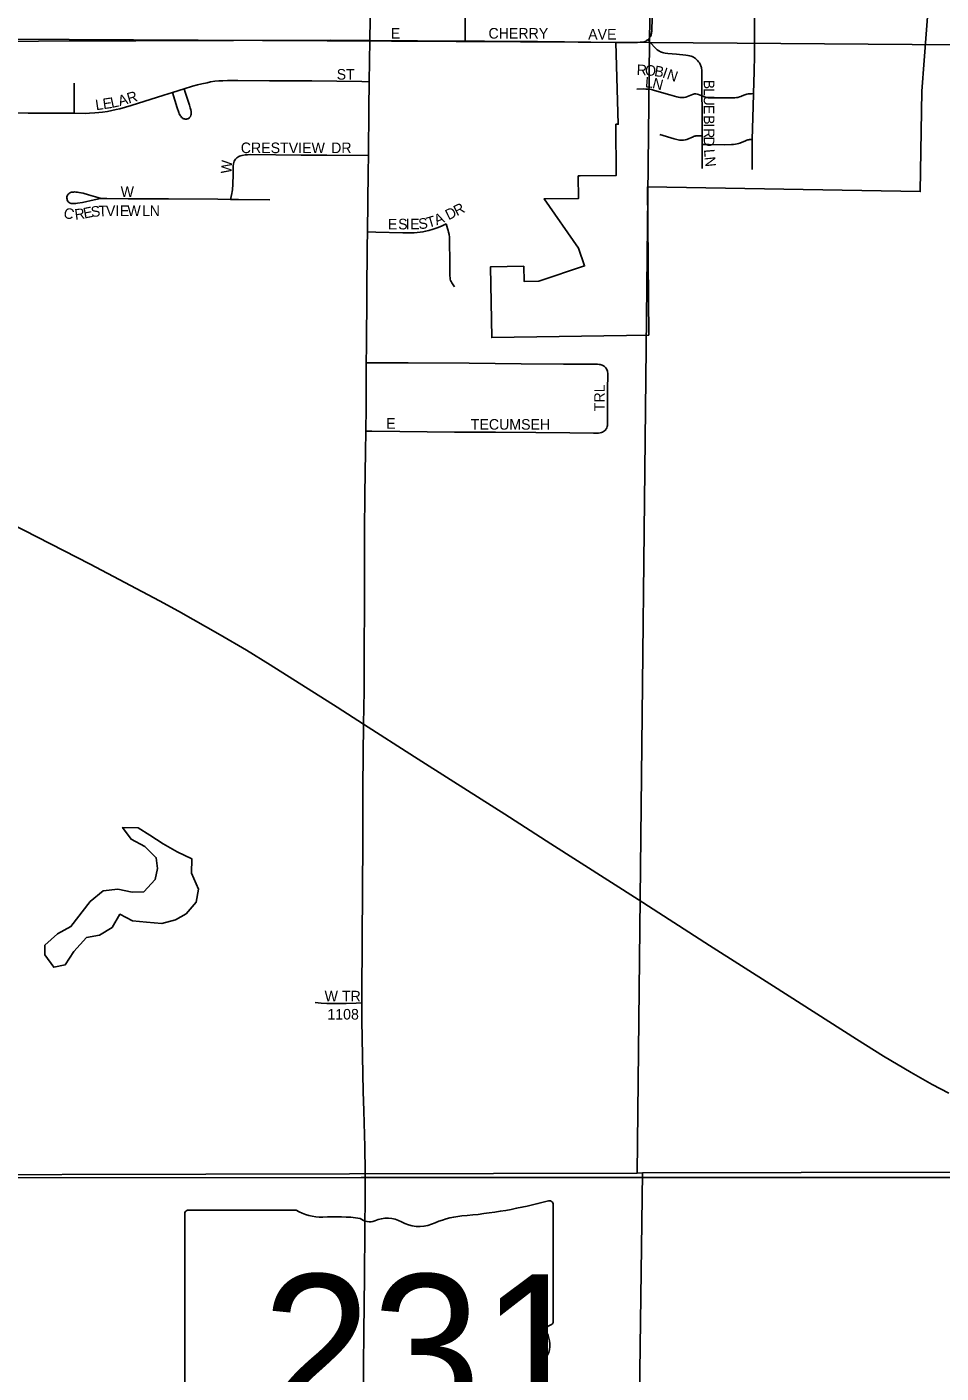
# Model space of a CAD drawing. Extents: x 0 to 34, y 0 to 22.
# Drawn here: x 5.705 to 6.114, y 17.325 to 17.927 of the extents above; entities that cross this region are included whole.
import ezdxf

# ---------------------------------------------------------------- set-up
doc = ezdxf.new("R2010")
doc.units = 0
for name, color, linetype in [('GM_X_City_Street', 7, 'Continuous'), ('GM_X_City_Street_Text', 7, 'Continuous'), ('GM_X_Corporation', 7, 'Continuous'), ('GM_X_Minor_Lake', 7, 'Continuous'), ('GM_X_Section', 7, 'Continuous'), ('GM_X_State_Location', 7, 'Continuous'), ('GM_X_State_Route', 7, 'Continuous'), ('GM_X_State_Shield', 7, 'Continuous'), ('GM_X_Township', 7, 'Continuous'), ('GM_X_Township_Subdivision', 7, 'Continuous'), ('GM_X_Township_Subdivision_Text', 7, 'Continuous'), ('GM_X_US_Route', 7, 'Continuous')]:
    doc.layers.add(name, color=color, linetype=linetype)

msp = doc.modelspace()

# ---------------------------------------------------------------- linework, layer by layer
at = {"layer": 'GM_X_City_Street'}
for points in [[(6.03028, 17.89733), (6.03053, 17.90716), (6.0307, 17.91438), (6.03079, 17.92211), (6.0307, 17.93161), (6.03082, 17.94921), (6.03093, 17.95791), (6.03094, 17.96142), (6.03085, 17.96796), (6.03077, 17.97059), (6.03071, 17.97302), (6.03077, 17.97495), (6.03098, 17.97865), (6.03139, 17.98408), (6.03253, 17.99806), (6.03331, 18.00937), (6.03374, 18.01698), (6.03372, 18.01788), (6.03364, 18.01854), (6.03354, 18.019), (6.03336, 18.01954), (6.03292, 18.02068)], [(5.98301, 17.92138), (5.98336, 17.92175), (5.98355, 17.92198), (5.98399, 17.92257), (5.98416, 17.92286), (5.9843, 17.92312), (5.98447, 17.92353), (5.98459, 17.92397), (5.98466, 17.92436), (5.98471, 17.92483), (5.98475, 17.92532), (5.98487, 17.92728), (5.98493, 17.92924), (5.98512, 17.94072), (5.98532, 17.95064), (5.98548, 17.95961), (5.98564, 17.96602), (5.98586, 17.97235), (5.98613, 17.98111), (5.98629, 17.9862)], [(5.90123, 17.92081), (5.90126, 17.92426), (5.90134, 17.93347), (5.9014, 17.93548), (5.90159, 17.93848), (5.90192, 17.9426), (5.90282, 17.95074), (5.9044, 17.96564), (5.90499, 17.97093)], [(5.96945, 17.92024), (5.97757, 17.92021), (5.97835, 17.92024), (5.97964, 17.92027), (5.98029, 17.92031), (5.98087, 17.92039), (5.98134, 17.92051), (5.98179, 17.92068), (5.98214, 17.92084), (5.98249, 17.92103), (5.98276, 17.92119), (5.98301, 17.92138)], [(6.00724, 17.89637), (6.00718, 17.90693), (6.00716, 17.90753), (6.00715, 17.90802), (6.00709, 17.90849), (6.007, 17.90898), (6.00689, 17.90936), (6.00677, 17.90975), (6.00662, 17.91012), (6.0064, 17.91057), (6.00607, 17.91111), (6.00574, 17.91159), (6.00531, 17.91214), (6.00491, 17.91251), (6.0044, 17.91296), (6.00393, 17.91328), (6.0034, 17.91361), (6.00284, 17.91387), (6.00235, 17.91409), (6.00167, 17.91428), (6.00095, 17.91443), (6.00002, 17.91456), (5.99581, 17.91496), (5.992, 17.91528), (5.99075, 17.91544), (5.99013, 17.91556), (5.98958, 17.91571), (5.98917, 17.91585), (5.9887, 17.91604), (5.98824, 17.91626), (5.98789, 17.91647), (5.98726, 17.91692), (5.98662, 17.91745), (5.986, 17.91805), (5.98301, 17.92138)], [(5.97813, 17.89936), (5.98108, 17.89939), (5.98206, 17.89938), (5.98293, 17.89934), (5.98376, 17.89925), (5.98461, 17.89909), (5.98602, 17.89876), (5.99288, 17.89675), (5.99604, 17.89582), (5.99673, 17.89568), (5.9973, 17.8956), (5.99787, 17.89554), (5.99841, 17.89551), (5.99933, 17.8956), (6.0001, 17.89576), (6.00078, 17.89599), (6.00299, 17.89687), (6.00351, 17.89708), (6.00398, 17.89718), (6.0045, 17.8972), (6.00515, 17.89714), (6.00577, 17.89698), (6.00724, 17.89637)], [(6.00724, 17.89637), (6.00832, 17.89593), (6.00879, 17.89577), (6.00922, 17.89564), (6.01002, 17.89549), (6.01079, 17.89544), (6.01157, 17.89542), (6.01875, 17.8954), (6.02197, 17.89548), (6.02277, 17.89554), (6.02335, 17.89564), (6.02405, 17.89585), (6.02458, 17.89606), (6.02526, 17.89632), (6.02643, 17.8968), (6.02691, 17.89696), (6.02738, 17.89709), (6.02785, 17.89717), (6.02843, 17.89725), (6.02944, 17.89729), (6.03028, 17.89733)], [(6.02975, 17.87681), (6.03012, 17.89156), (6.03028, 17.89733)], [(6.00732, 17.87843), (6.0073, 17.88206), (6.00728, 17.89086), (6.00724, 17.89637)], [(5.98842, 17.879), (5.99479, 17.8771), (5.99659, 17.87664), (5.99715, 17.87654), (5.99774, 17.87648), (5.99844, 17.87646), (5.99904, 17.8765), (5.99978, 17.8766), (6.00049, 17.87679), (6.00328, 17.87802), (6.00377, 17.87821), (6.00423, 17.87835), (6.00457, 17.87841), (6.00492, 17.87845), (6.00555, 17.87847), (6.00732, 17.87843)], [(6.00735, 17.87458), (6.00732, 17.87843)], [(6.00735, 17.87458), (6.01044, 17.87455), (6.01729, 17.87446), (6.02043, 17.87453), (6.02139, 17.87457), (6.02224, 17.87465), (6.02299, 17.87478), (6.02362, 17.87494), (6.02425, 17.87515), (6.02679, 17.87626), (6.02732, 17.87646), (6.02778, 17.87661), (6.02825, 17.87671), (6.02858, 17.87675), (6.02899, 17.87677), (6.02975, 17.87681)], [(6.00741, 17.86376), (6.00736, 17.8721), (6.00735, 17.87458)], [(6.02965, 17.86331), (6.02975, 17.87681)]]:
    msp.add_lwpolyline(points, dxfattribs=at)
at = {"layer": 'GM_X_Corporation'}
msp.add_lwpolyline([(6.10876, 17.93971), (6.10567, 17.89838), (6.1049, 17.85349), (5.98291, 17.85559), (5.98346, 17.78925), (5.91316, 17.78812), (5.91261, 17.81977), (5.92755, 17.82003), (5.92767, 17.81329), (5.9343, 17.81341), (5.95472, 17.82022), (5.95198, 17.82811), (5.93662, 17.85017), (5.95197, 17.85036), (5.95188, 17.86046), (5.95275, 17.86047), (5.96892, 17.86068), (5.96872, 17.8836), (5.96926, 17.8836), (5.9698, 17.88361), (5.96865, 17.92024), (5.90123, 17.92081), (5.85865, 17.92111), (5.84116, 17.9212), (5.53587, 17.92022)], dxfattribs=at)
at = {"layer": 'GM_X_Minor_Lake'}
for points in [[(5.78094, 17.54373), (5.77882, 17.54843), (5.77906, 17.55488), (5.77244, 17.55796), (5.76621, 17.56161), (5.76016, 17.56545), (5.75507, 17.56872), (5.74805, 17.56896), (5.7518, 17.56362), (5.75804, 17.56035), (5.76313, 17.55538), (5.76366, 17.55063), (5.76268, 17.5457), (5.75751, 17.54005), (5.75239, 17.5399), (5.74595, 17.54128), (5.7393, 17.54057), (5.73358, 17.53587), (5.72495, 17.52455), (5.71886, 17.52137), (5.71332, 17.51629)], [(5.71332, 17.51629), (5.71329, 17.51193), (5.71723, 17.5064), (5.72236, 17.5075), (5.7262, 17.51335), (5.73194, 17.51976), (5.73764, 17.52066), (5.74336, 17.52422), (5.74682, 17.53008), (5.75249, 17.52719), (5.75874, 17.52657), (5.76557, 17.52595), (5.77165, 17.52761), (5.77641, 17.53023), (5.78101, 17.53551), (5.782, 17.54138), (5.78094, 17.54373)]]:
    msp.add_lwpolyline(points, dxfattribs=at)
at = {"layer": 'GM_X_Section'}
for points in [[(5.99052, 18.41894), (5.98372, 17.92012), (5.4644, 17.92291), (5.46396, 18.4161)], [(6.50305, 18.41943), (6.4928, 17.91626), (5.98372, 17.92012), (5.99052, 18.41894)], [(5.4644, 17.92291), (5.98372, 17.92012), (5.97819, 17.41427), (5.46339, 17.41305), (5.46435, 17.9159)], [(5.98372, 17.92012), (6.4928, 17.91626), (6.48295, 17.41537), (6.47745, 17.41541), (5.98065, 17.41444), (5.97819, 17.41427)], [(5.98065, 17.41444), (6.47745, 17.41541), (6.47069, 16.89897), (6.35343, 16.90099), (6.35585, 17.07131), (5.97596, 17.07021)], [(5.97819, 17.41427), (5.98065, 17.41444), (5.97596, 17.07021), (5.46025, 17.07317), (5.46339, 17.41305)]]:
    msp.add_lwpolyline(points, close=True, dxfattribs=at)
at = {"layer": 'GM_X_State_Route'}
for points in [[(5.85867, 17.92228), (5.85894, 17.93696), (5.85954, 17.95866), (5.86019, 17.98177), (5.86076, 18.0025), (5.86128, 18.02059)], [(5.85625, 17.70143), (5.8564, 17.71815), (5.85664, 17.73698), (5.8568, 17.74634), (5.85697, 17.75672), (5.85708, 17.77689), (5.85713, 17.78427), (5.85736, 17.80795), (5.85752, 17.82876), (5.8576, 17.83542), (5.85793, 17.86223), (5.85799, 17.86968), (5.85817, 17.89085), (5.85836, 17.90266), (5.85865, 17.92111), (5.85867, 17.92228)], [(5.85582, 17.61511), (5.85608, 17.63003), (5.85611, 17.64002), (5.85627, 17.67682), (5.85622, 17.6982), (5.85625, 17.70143)], [(5.85574, 17.31319), (5.856, 17.34302), (5.85622, 17.36789), (5.85643, 17.38902), (5.85661, 17.40393), (5.85654, 17.41456), (5.85654, 17.41479), (5.85636, 17.42598), (5.856, 17.44213), (5.85572, 17.45082), (5.85512, 17.48253), (5.85512, 17.49041), (5.85512, 17.49621), (5.85529, 17.51611), (5.85542, 17.54345), (5.85548, 17.56024), (5.85549, 17.56228), (5.85552, 17.57018), (5.85557, 17.58728), (5.85582, 17.61511)]]:
    msp.add_lwpolyline(points, dxfattribs=at)
at = {"layer": 'GM_X_State_Shield'}
for p, q in [((5.82576, 17.39773), (5.7775, 17.39773)), ((5.94067, 17.34787), (5.94067, 17.40021)), ((5.77588, 17.39601), (5.77588, 17.29595)), ((5.94065, 17.34788), (5.94067, 17.34787))]:
    msp.add_line(p, q, dxfattribs=at)
for centre, major_axis, start_param, end_param in [((5.77777, 17.39623), (0.00191, 0), 1.712693, 3.28349), ((5.83725, 17.40935), (0.01852, 0), 4.042523, 4.731795), ((5.88197, 17.53415), (0.17476, 0), 4.814394, 5.042369), ((5.93884, 17.40043), (0.00183, 0), 6.141152, 7.989035), ((5.84339, 17.34156), (0.06648, 0), 1.404758, 1.657858), ((5.85848, 17.39674), (0.00534, 0), 3.836095, 5.185415), ((5.86633, 17.38518), (0.01111, 0), 0.950623, 2.079405), ((5.88066, 17.40104), (0.01336, 0), 4.081561, 5.145723), ((5.90426, 17.36717), (0.03516, 0), 1.699011, 2.107814), ((5.94025, 17.34403), (0.00284, 0), 1.883978, 3.671073), ((5.93871, 17.34767), (0.00196, 0), 5.05454, 6.418171), ((5.92218, 17.33741), (0.01704, 0), 5.934695, 6.695948), ((5.94724, 17.32597), (0.0124, 0), 2.387724, 3.262537)]:
    msp.add_ellipse(centre, major_axis=major_axis, ratio=0.8, start_param=start_param, end_param=end_param, dxfattribs=at)
at = {"layer": 'GM_X_Township'}
for points in [[(6.97838, 17.41123), (6.85112, 17.41144), (6.74587, 17.41079), (6.41604, 17.41268), (6.21985, 17.41235), (5.85482, 17.41232), (5.46352, 17.41199), (5.46485, 17.53523), (5.46518, 17.63837), (5.46592, 17.82417), (5.46606, 17.86097), (5.46575, 18.22108), (5.4678, 18.39922), (5.46813, 18.42722), (5.46918, 18.51868), (5.46955, 18.55069), (5.47024, 18.61055), (5.47055, 18.63752), (5.47095, 18.67198), (5.47122, 18.69589), (5.47192, 18.75628), (5.47212, 18.77357), (5.47293, 18.84412), (5.47565, 19.08008)], [(5.45812, 16.85635), (5.46352, 17.41199), (5.85482, 17.41232), (6.21985, 17.41235), (6.41604, 17.41268), (6.74587, 17.41079), (6.85112, 17.41144), (6.97838, 17.41123), (7.4791, 17.40579), (7.48595, 17.40578), (7.97617, 17.40455), (7.9915, 17.4046), (8.4927, 17.4064), (8.48897, 16.91291)]]:
    msp.add_lwpolyline(points, dxfattribs=at)
at = {"layer": 'GM_X_Township_Subdivision'}
for points in [[(5.85865, 17.92111), (5.87555, 17.92096), (5.89015, 17.92084), (5.90123, 17.92081)], [(5.90123, 17.92081), (5.91, 17.92083), (5.9337, 17.9206), (5.9457, 17.92048), (5.95757, 17.92035), (5.96865, 17.92024), (5.96945, 17.92024)], [(5.77562, 17.89945), (5.7793, 17.90059), (5.78152, 17.90121), (5.78354, 17.9017), (5.7858, 17.9022), (5.7874, 17.90253), (5.78925, 17.90282), (5.7911, 17.90298), (5.79291, 17.9031), (5.79497, 17.90318), (5.79959, 17.90317)], [(5.72643, 17.8885), (5.7264, 17.89065), (5.72632, 17.89665), (5.72631, 17.902)], [(5.72643, 17.8885), (5.73129, 17.88848), (5.7333, 17.88853), (5.73566, 17.88867), (5.73737, 17.88882), (5.73908, 17.88904), (5.74123, 17.88936), (5.7432, 17.88973), (5.7451, 17.89014), (5.74675, 17.89057), (5.75184, 17.89204), (5.76652, 17.89664), (5.77036, 17.89783)], [(5.77036, 17.89783), (5.77562, 17.89945)], [(5.77036, 17.89783), (5.77249, 17.89091), (5.77314, 17.8889), (5.77339, 17.88828), (5.77364, 17.88776), (5.77387, 17.88738), (5.77417, 17.88701), (5.77446, 17.8867), (5.77477, 17.88643), (5.77505, 17.88625), (5.77539, 17.88609), (5.77569, 17.886), (5.776, 17.88594), (5.77629, 17.88592), (5.7766, 17.88591), (5.77691, 17.88598), (5.77721, 17.88606), (5.77746, 17.88618), (5.77775, 17.88637), (5.77802, 17.88662), (5.77822, 17.88686), (5.77841, 17.88715), (5.7786, 17.88765), (5.77869, 17.88804), (5.77873, 17.88856), (5.77871, 17.88904), (5.77867, 17.88939), (5.77854, 17.89011), (5.77833, 17.89089), (5.77794, 17.89217), (5.77607, 17.89803), (5.77562, 17.89945)], [(5.79959, 17.90317), (5.8138, 17.90311), (5.83268, 17.90303), (5.85513, 17.90271), (5.85836, 17.90266)], [(5.69507, 17.88865), (5.7058, 17.88864), (5.7204, 17.88852), (5.72643, 17.8885)], [(5.79631, 17.85), (5.79695, 17.85256), (5.79713, 17.85352), (5.79721, 17.85427), (5.79737, 17.85678), (5.79745, 17.8611), (5.79749, 17.86402), (5.79755, 17.86507), (5.79762, 17.86583), (5.79779, 17.86649), (5.798, 17.86702), (5.79822, 17.86747), (5.79851, 17.86793), (5.79878, 17.86825), (5.79914, 17.86857), (5.79958, 17.86891), (5.80003, 17.86918), (5.80041, 17.86937), (5.80092, 17.86953), (5.80147, 17.86966), (5.80288, 17.86988), (5.80391, 17.86996), (5.80515, 17.87001), (5.82789, 17.86976)], [(5.82789, 17.86976), (5.83934, 17.86972), (5.85799, 17.86968)], [(5.738, 17.85046), (5.7328, 17.85208), (5.73042, 17.85274), (5.72941, 17.85296), (5.72853, 17.85313), (5.72784, 17.85324), (5.72717, 17.85328), (5.72656, 17.8533), (5.7261, 17.85328), (5.72559, 17.85322), (5.72522, 17.85316), (5.72475, 17.85304), (5.72445, 17.85291), (5.72407, 17.85266), (5.72371, 17.85234), (5.72347, 17.85205), (5.72335, 17.85182), (5.72323, 17.85151), (5.72315, 17.85106), (5.72315, 17.85055), (5.72321, 17.85003), (5.7233, 17.84962), (5.7235, 17.84925), (5.72374, 17.8489), (5.72413, 17.84858), (5.72454, 17.84837), (5.72503, 17.84822), (5.72567, 17.84814), (5.72651, 17.84814), (5.72717, 17.84818), (5.72791, 17.84827), (5.73017, 17.84864), (5.73532, 17.84978), (5.73685, 17.85011), (5.73748, 17.85023), (5.73812, 17.85032), (5.73874, 17.85036), (5.73946, 17.85038), (5.741, 17.85038), (5.7505, 17.85031), (5.76853, 17.85017), (5.79069, 17.85005), (5.79631, 17.85)], [(5.79631, 17.85), (5.79987, 17.84997), (5.81389, 17.84981)], [(5.8576, 17.83542), (5.8614, 17.83532), (5.87348, 17.83503), (5.87843, 17.83501), (5.87983, 17.8351), (5.88115, 17.83526), (5.88238, 17.83546), (5.88361, 17.83575), (5.88509, 17.83612), (5.88704, 17.83669), (5.88877, 17.83726), (5.8907, 17.83805), (5.89276, 17.83908)], [(5.89655, 17.81087), (5.89532, 17.81264), (5.89499, 17.81322), (5.89478, 17.81375), (5.89462, 17.81424), (5.89453, 17.81482), (5.89445, 17.81577), (5.89441, 17.81786), (5.89445, 17.8223), (5.89435, 17.83093), (5.89424, 17.83312), (5.89412, 17.83423), (5.89391, 17.83526), (5.89371, 17.83604), (5.89342, 17.83698), (5.89276, 17.83908)], [(5.8568, 17.74634), (5.85961, 17.74629), (5.87204, 17.74606), (5.89657, 17.74586), (5.91488, 17.74585), (5.93289, 17.7457), (5.9481, 17.74556), (5.95872, 17.7454), (5.96094, 17.74544), (5.96173, 17.74553), (5.96234, 17.74565), (5.9628, 17.74584), (5.9632, 17.74606), (5.96364, 17.74639), (5.96402, 17.74676), (5.9643, 17.74709), (5.96452, 17.74746), (5.96469, 17.74783), (5.96485, 17.7484), (5.96491, 17.74884), (5.96495, 17.74939), (5.96495, 17.75178), (5.96496, 17.75622), (5.96502, 17.76086), (5.96502, 17.76148), (5.96503, 17.76551), (5.96511, 17.77104), (5.96513, 17.7717), (5.96511, 17.77221), (5.96503, 17.77283), (5.96493, 17.77328), (5.96474, 17.77378), (5.96451, 17.77423), (5.96417, 17.77468), (5.96392, 17.77493), (5.96357, 17.77521), (5.96313, 17.77549), (5.96266, 17.77573), (5.9622, 17.7759), (5.96172, 17.77604), (5.96124, 17.77613), (5.96045, 17.77624), (5.95962, 17.77627), (5.94534, 17.77628), (5.92638, 17.77643), (5.9031, 17.77665), (5.87579, 17.77689), (5.86152, 17.77689), (5.85708, 17.77689)], [(5.83416, 17.49062), (5.83694, 17.49025), (5.83947, 17.49014), (5.84809, 17.49014), (5.85252, 17.49031), (5.85512, 17.49041)]]:
    msp.add_lwpolyline(points, dxfattribs=at)
at = {"layer": 'GM_X_US_Route'}
for points in [[(5.69807, 17.7049), (5.73346, 17.6867), (5.76458, 17.67039), (5.77303, 17.66575), (5.79169, 17.65516), (5.80349, 17.64822), (5.8141, 17.64172), (5.844, 17.6227), (5.85582, 17.61511)], [(5.85582, 17.61511), (5.87866, 17.60057), (5.89619, 17.58934), (5.91901, 17.57482), (5.93968, 17.56156), (5.97872, 17.53664), (6.01065, 17.51618), (6.03923, 17.49797), (6.07637, 17.47412), (6.08852, 17.4666), (6.1008, 17.45928), (6.11025, 17.45392), (6.11764, 17.44996)]]:
    msp.add_lwpolyline(points, dxfattribs=at)

# ---------------------------------------------------------------- texts
at = {"layer": 'GM_X_City_Street_Text'}
for s, rotation, p in [('R', 356.69487, (5.97792, 17.90569)), ('O', 356.69397, (5.98166, 17.90547)), ('B', 350.33807, (5.98568, 17.90525)), ('L', 355.67883, (5.98165, 17.90013)), ('N', 345.46555, (5.98475, 17.89992)), ('I', 340.84613, (5.98918, 17.90467)), ('N', 340.80484, (5.99115, 17.90399)), ('B', 270.0243, (6.00805, 17.90355)), ('L', 270.02733, (6.00805, 17.8998)), ('U', 270.02187, (6.00805, 17.89646)), ('E', 270.01955, (6.00805, 17.8923)), ('B', 270.01671, (6.00806, 17.88771)), ('I', 270.03033, (6.00806, 17.88396)), ('R', 270.0243, (6.00806, 17.88188)), ('D', 270.08243, (6.00806, 17.87813)), ('L', 274.73955, (6.00813, 17.8723)), ('N', 275.96997, (6.00842, 17.86887))]:
    msp.add_text(s, height=0.00473, rotation=rotation, dxfattribs=at).set_placement(p)
at = {"layer": 'GM_X_State_Location'}
for s in ['s', 'r']:
    msp.add_text(s, height=0.0000947, dxfattribs=at).set_placement((5.85642, 17.33933))
msp.add_text('231', height=0.0000947, rotation=0.00001, dxfattribs=at).set_placement((5.82299, 17.33244))
at = {"layer": 'GM_X_State_Shield'}
msp.add_text('231', height=0.065918, dxfattribs=at).set_placement((5.81036, 17.30301))
at = {"layer": 'GM_X_Township_Subdivision_Text'}
for s, height, rotation, p in [('E', 0.00473, 0.00001, (5.86799, 17.92194)), ('CHERRY', 0.004735, 0.00001, (5.91174, 17.92194)), ('AVE', 0.004735, 0.00001, (5.95632, 17.92152)), ('ST', 0.004735, 0.00001, (5.84383, 17.9036)), ('R', 0.00473, 16.40085, (5.75078, 17.89282)), ('L', 0.00473, 8.28081, (5.7362, 17.88985)), ('E', 0.00473, 8.25377, (5.7395, 17.89033)), ('L', 0.00473, 11.99856, (5.74313, 17.89086)), ('A', 0.00473, 16.24828, (5.74676, 17.89165)), ('CRESTVIEW', 0.004735, 0.00001, (5.80091, 17.87069)), ('DR', 0.004735, 0.00001, (5.84133, 17.87069)), ('W', 0.00473, 86.01259, (5.79668, 17.86138)), ('W', 0.00473, 0.00001, (5.74716, 17.8511)), ('C', 0.00473, 344.83861, (5.72123, 17.84197)), ('R', 0.00473, 7.51024, (5.72688, 17.84085)), ('E', 0.00473, 11.02825, (5.73091, 17.84139)), ('S', 0.00473, 6.40657, (5.73409, 17.84202)), ('T', 0.00473, 2.13121, (5.7373, 17.84238)), ('V', 0.00473, 0.52463, (5.7406, 17.8425)), ('I', 0.00473, 0.00001, (5.74476, 17.84254)), ('E', 0.00473, 0.00001, (5.74684, 17.84254)), ('W', 0.00473, 0.00001, (5.75017, 17.84254)), ('L', 0.00473, 0.00001, (5.75684, 17.84254)), ('N', 0.00473, 0.00001, (5.76017, 17.84254)), ('A', 0.00473, 22.4158, (5.88853, 17.83831)), ('D', 0.00473, 26.46907, (5.89384, 17.8406)), ('R', 0.00473, 26.55529, (5.89757, 17.84246)), ('E', 0.00473, 0.35519, (5.86675, 17.83652)), ('S', 0.00473, 0.35519, (5.87133, 17.83655)), ('I', 0.00473, 0.36162, (5.87467, 17.83657)), ('E', 0.00473, 0.35519, (5.87675, 17.83659)), ('S', 0.00473, 6.02101, (5.8806, 17.83664)), ('T', 0.00473, 16.77314, (5.88486, 17.83718)), ('TRL', 0.004735, 90, (5.96377, 17.75521)), ('E', 0.00473, 0.00001, (5.86591, 17.74736)), ('TECUMSEH', 0.004735, 0.00001, (5.90382, 17.74694)), ('W TR', 0.004735, 0.00001, (5.83841, 17.4911)), ('1108', 0.004735, 0.00001, (5.83966, 17.48297))]:
    msp.add_text(s, height=height, rotation=rotation, dxfattribs=at).set_placement(p)

doc.saveas('drawing.dxf')
